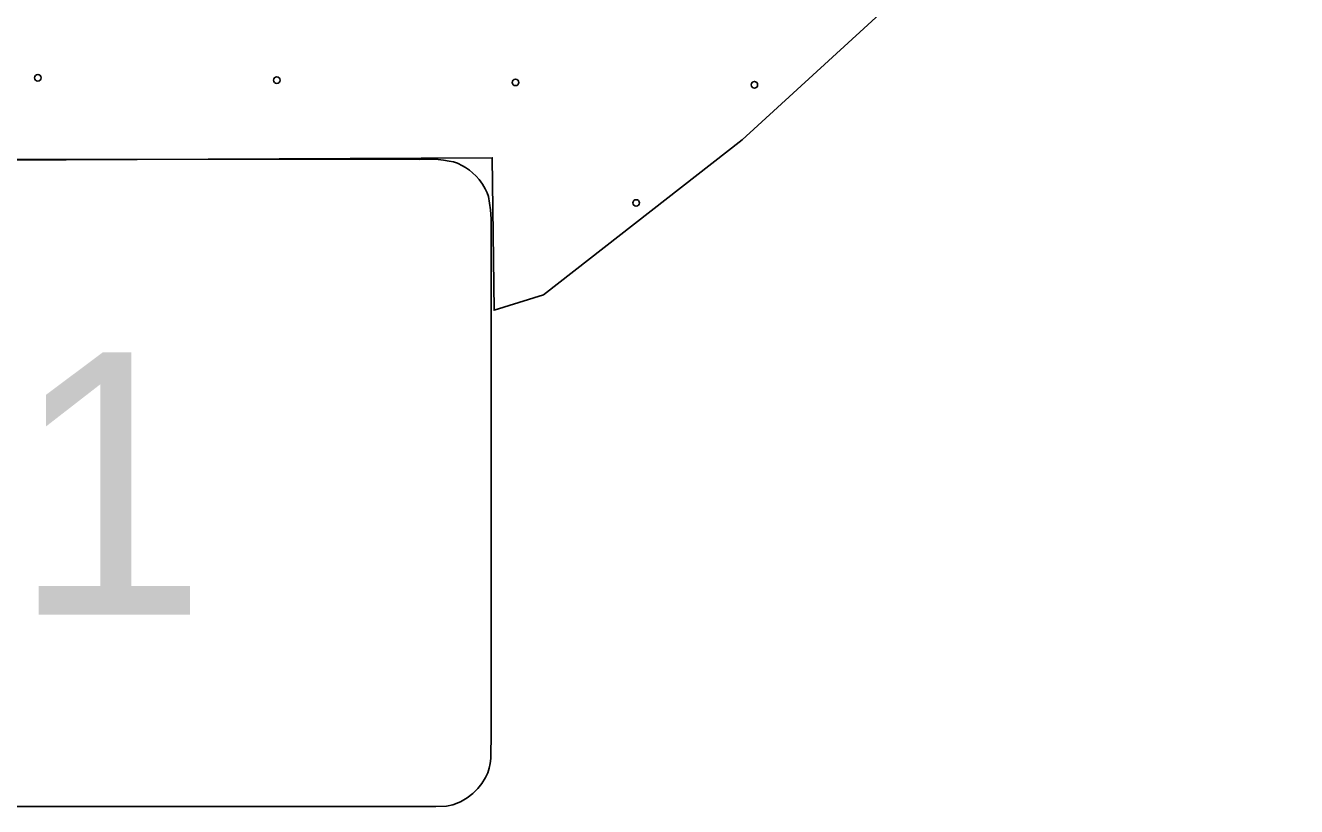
# Model space of a CAD drawing. Extents: x 1612280 to 1883141, y 560852 to 780851.
# Drawn here: x 1796855 to 1798902, y 615528 to 616786 of the extents above; entities that cross this region are included whole.
import ezdxf

# ---------------------------------------------------------------- set-up
doc = ezdxf.new("R2010")
doc.units = 0
for name, color, linetype in [('DESIGN - EROSION CONTROL - Devices', 7, 'Continuous'), ('DESIGN - ROW - Slope Lines', 7, 'Continuous'), ('DESIGN - SCRATCH - User 1', 7, 'Continuous')]:
    doc.layers.add(name, color=color, linetype=linetype)

msp = doc.modelspace()

# ---------------------------------------------------------------- linework, layer by layer
at = {"layer": 'DESIGN - EROSION CONTROL - Devices'}
for centre in [(1796875.1, 616701.4), (1796875.1, 616701.4), (1797259.6, 616697.7), (1797259.6, 616697.7), (1797644.2, 616694), (1797644.2, 616694), (1798028.7, 616690.2), (1798028.7, 616690.2), (1797838.3, 616499.8), (1797838.3, 616499.8)]:
    msp.add_circle(centre, 5.28, dxfattribs=at)
at = {"layer": 'DESIGN - ROW - Slope Lines'}
for points in [[(1797605, 616458.4), (1797604.8, 616466.2), (1797604.7, 616474.2), (1797603.6, 616488.8), (1797602.3, 616499.3), (1797600.5, 616510.1), (1797598.5, 616516.1), (1797595.3, 616522.7), (1797590.9, 616530.1), (1797585.5, 616537.5), (1797580.8, 616543), (1797574.9, 616548.5), (1797570.2, 616552.4), (1797563.8, 616556.9), (1797558.8, 616559.8), (1797550.5, 616563.8), (1797544.3, 616566), (1797537.2, 616567.3), (1797527.9, 616568.7), (1797519.8, 616569.6), (1797511.1, 616570.1), (1797498.8, 616570.2), (1797489.3, 616569.6), (1796332.1, 616570.3)], [(1797605, 616458.4), (1797604.8, 616466.2), (1797604.7, 616474.2), (1797603.6, 616488.8), (1797602.3, 616499.3), (1797600.5, 616510.1), (1797598.5, 616516.1), (1797595.3, 616522.7), (1797590.9, 616530.1), (1797585.5, 616537.5), (1797580.8, 616543), (1797574.9, 616548.5), (1797570.2, 616552.4), (1797563.8, 616556.9), (1797558.8, 616559.8), (1797550.5, 616563.8), (1797544.3, 616566), (1797537.2, 616567.3), (1797527.9, 616568.7), (1797519.8, 616569.6), (1797511.1, 616570.1), (1797498.8, 616570.2), (1797489.3, 616569.6), (1796332.1, 616570.3)], [(1797495.1, 615527.7), (1797515.8, 615528), (1797532.8, 615528.3), (1797543, 615530.7), (1797555.3, 615535.6), (1797566.4, 615541.9), (1797575.4, 615548.8), (1797583.5, 615556.8), (1797589.7, 615564.7), (1797595.7, 615574.5), (1797599.3, 615582.3), (1797601.9, 615589.4), (1797603.4, 615596.9), (1797604.2, 615605.1), (1797604.5, 615615.2), (1797605, 615638.4), (1797605, 616458.4)], [(1797495.1, 615527.7), (1797515.8, 615528), (1797532.8, 615528.3), (1797543, 615530.7), (1797555.3, 615535.6), (1797566.4, 615541.9), (1797575.4, 615548.8), (1797583.5, 615556.8), (1797589.7, 615564.7), (1797595.7, 615574.5), (1797599.3, 615582.3), (1797601.9, 615589.4), (1797603.4, 615596.9), (1797604.2, 615605.1), (1797604.5, 615615.2), (1797605, 615638.4), (1797605, 616458.4)], [(1796232.1, 615637), (1796232.2, 615628), (1796232.8, 615617.9), (1796233.6, 615608.5), (1796234.7, 615599.2), (1796236.1, 615590), (1796238.8, 615582.3), (1796242.3, 615575.2), (1796246.8, 615567.7), (1796252.2, 615560.4), (1796257.8, 615554.2), (1796265, 615547.6), (1796272, 615542.4), (1796280, 615537.6), (1796288.6, 615533.6), (1796297.5, 615530.6), (1796304.8, 615529.6), (1796319.7, 615528.4), (1796338.5, 615527.7), (1797495.1, 615527.7)], [(1796232.1, 615637), (1796232.2, 615628), (1796232.8, 615617.9), (1796233.6, 615608.5), (1796234.7, 615599.2), (1796236.1, 615590), (1796238.8, 615582.3), (1796242.3, 615575.2), (1796246.8, 615567.7), (1796252.2, 615560.4), (1796257.8, 615554.2), (1796265, 615547.6), (1796272, 615542.4), (1796280, 615537.6), (1796288.6, 615533.6), (1796297.5, 615530.6), (1796304.8, 615529.6), (1796319.7, 615528.4), (1796338.5, 615527.7), (1797495.1, 615527.7)]]:
    msp.add_lwpolyline(points, dxfattribs=at)
at = {"layer": 'DESIGN - SCRATCH - User 1'}
msp.add_lwpolyline([(1794444.1, 615558.8), (1795613.7, 616080.9), (1796154, 616228.4), (1796234.2, 616244.2), (1796234.2, 616566.1), (1797606.6, 616572.5), (1797609.7, 616327.1), (1797689.2, 616351.9), (1798009.1, 616601.6), (1798236.8, 616809.5), (1798464.6, 617014.7), (1798745.7, 617287.8), (1798901.7, 617467.2)], dxfattribs=at)
msp.add_lwpolyline([(1794444.1, 615558.8), (1795613.7, 616080.9), (1796154, 616228.4), (1796234.2, 616244.2), (1796234.2, 616566.1), (1797606.6, 616572.5), (1797609.7, 616327.1), (1797689.2, 616351.9), (1798009.1, 616601.6), (1798236.8, 616809.5), (1798464.6, 617014.7), (1798745.7, 617287.8), (1798901.7, 617467.2)], dxfattribs=at)

# ---------------------------------------------------------------- texts
at = {"layer": 'DESIGN - ROW - Slope Lines'}
msp.add_text('1', height=422.4, rotation=0.0011, dxfattribs=at).set_placement((1796833.5, 615836.9))
msp.add_text('1', height=422.4, rotation=0.0011, dxfattribs=at).set_placement((1796833.5, 615836.9))

doc.saveas('drawing.dxf')
